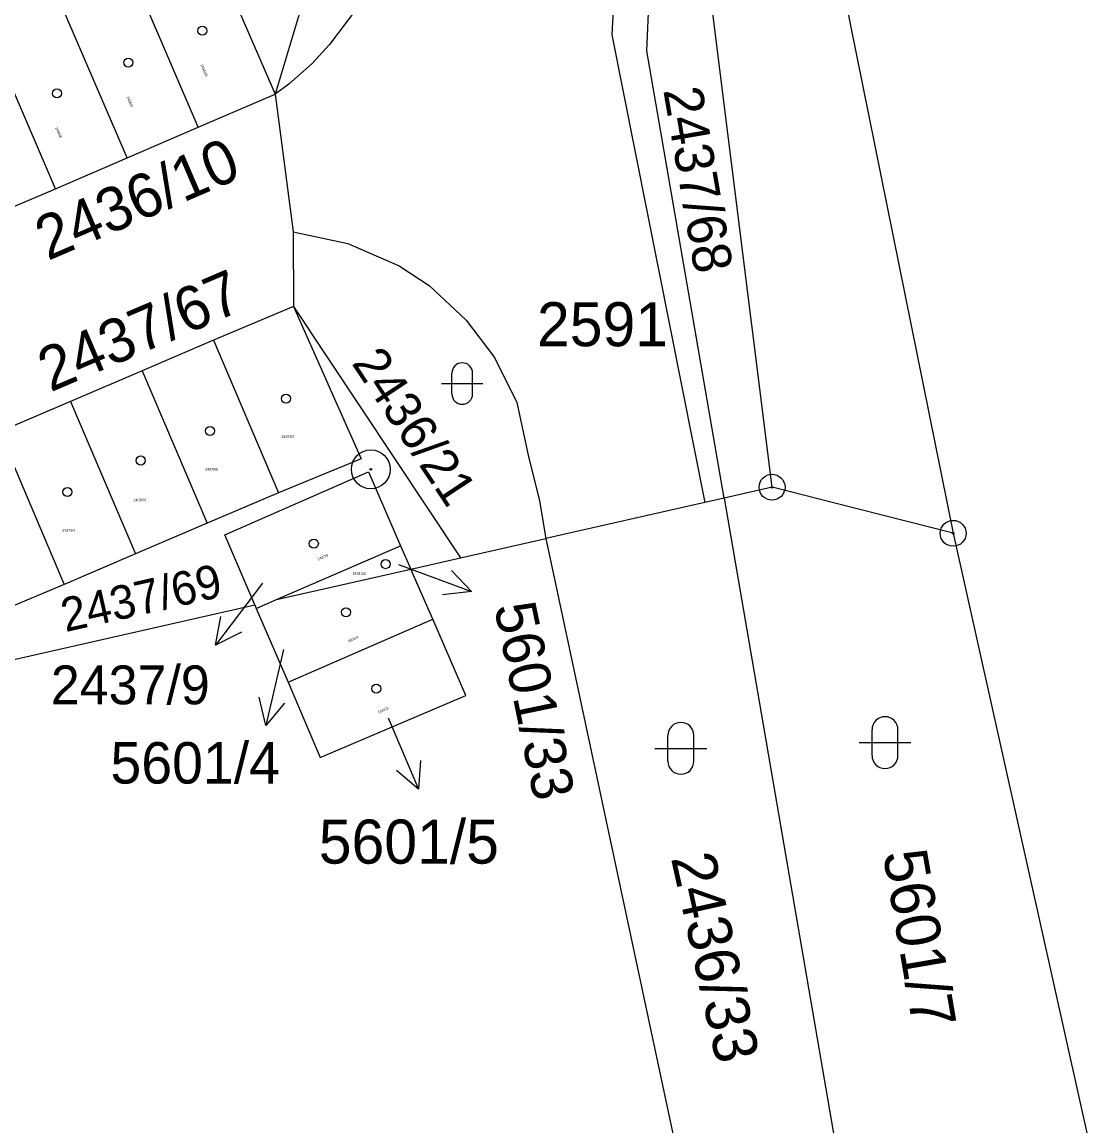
# Model space of a CAD drawing. Extents: x -822293 to -820259, y -1071573 to -1068794.
# Drawn here: x -820438.46 to -820396.93, y -1069573.31 to -1069530.71 of the extents above; entities that cross this region are included whole.
import ezdxf

# ---------------------------------------------------------------- set-up
doc = ezdxf.new("R2010")
doc.units = 0
for name, color, linetype in [('Vrstva 1', 7, 'Continuous'), ('Vrstva 13', 7, 'Continuous'), ('Vrstva 16', 7, 'Continuous'), ('Vrstva 17', 7, 'Continuous'), ('Vrstva 18', 7, 'Continuous'), ('Vrstva 19', 7, 'Continuous'), ('Vrstva 24', 7, 'Continuous'), ('Vrstva 25', 7, 'Continuous')]:
    doc.layers.add(name, color=color, linetype=linetype)

msp = doc.modelspace()

# ---------------------------------------------------------------- linework, layer by layer
at = {"layer": 'Vrstva 1'}
for p, q in [((-820415.32, -1069524.37), (-820415.7, -1069531.2)), ((-820414.34, -1069531.82), (-820414.04, -1069524.76)), ((-820409.51, -1069548.66), (-820412.43, -1069525.25)), ((-820426.4, -1069525.8), (-820428.69, -1069533.49)), ((-820431.35, -1069527.34), (-820428.69, -1069533.49)), ((-820431.66, -1069534.76), (-820434.31, -1069528.6)), ((-820434.41, -1069535.95), (-820437.06, -1069529.79)), ((-820425.59, -1069530.25), (-820426.6, -1069531.57)), ((-820437.17, -1069537.14), (-820439.82, -1069530.98)), ((-820415.7, -1069531.2), (-820412.1, -1069549.25)), ((-820426.6, -1069531.57), (-820427.26, -1069532.3)), ((-820411.36, -1069549.08), (-820414.34, -1069531.82)), ((-820427.26, -1069532.3), (-820428.17, -1069533.1)), ((-820428.17, -1069533.1), (-820428.69, -1069533.49)), ((-820431.66, -1069534.76), (-820428.69, -1069533.49)), ((-820428.69, -1069533.49), (-820428, -1069538.8)), ((-820434.41, -1069535.95), (-820431.66, -1069534.76)), ((-820437.17, -1069537.14), (-820434.41, -1069535.95)), ((-820439.93, -1069538.32), (-820437.17, -1069537.14)), ((-820428, -1069538.8), (-820427.99, -1069541.68)), ((-820428, -1069538.8), (-820425.88, -1069539.26)), ((-820425.88, -1069539.26), (-820423.91, -1069540.12)), ((-820423.91, -1069540.12), (-820422.75, -1069540.88)), ((-820422.75, -1069540.88), (-820421.32, -1069542.21)), ((-820427.99, -1069541.68), (-820431.07, -1069542.99)), ((-820427.99, -1069541.68), (-820425.37, -1069547.57)), ((-820427.99, -1069541.68), (-820421.54, -1069551.39)), ((-820421.32, -1069542.21), (-820420.23, -1069543.65)), ((-820431.07, -1069542.99), (-820433.83, -1069544.17)), ((-820431.07, -1069542.99), (-820428.56, -1069548.88)), ((-820420.23, -1069543.65), (-820419.36, -1069545.39)), ((-820433.83, -1069544.17), (-820436.59, -1069545.35)), ((-820433.83, -1069544.17), (-820431.32, -1069550.05)), ((-820436.59, -1069545.35), (-820439.35, -1069546.52)), ((-820436.59, -1069545.35), (-820434.08, -1069551.23)), ((-820419.36, -1069545.39), (-820418.93, -1069547.42)), ((-820439.35, -1069546.52), (-820436.84, -1069552.41)), ((-820418.93, -1069547.42), (-820418.49, -1069549.19)), ((-820425.37, -1069547.57), (-820428.56, -1069548.88)), ((-820430.64, -1069550.5), (-820425.09, -1069548.07)), ((-820425.09, -1069548.07), (-820423.85, -1069550.92)), ((-820409.51, -1069548.66), (-820411.36, -1069549.08)), ((-820407.04, -1069549.29), (-820409.51, -1069548.66)), ((-820428.56, -1069548.88), (-820431.32, -1069550.05)), ((-820411.36, -1069549.08), (-820412.1, -1069549.25)), ((-820411.36, -1069549.08), (-820406.55, -1069577.01)), ((-820418.49, -1069549.19), (-820418.24, -1069550.64)), ((-820412.1, -1069549.25), (-820418.24, -1069550.64)), ((-820402.52, -1069550.44), (-820407.04, -1069549.29)), ((-820431.32, -1069550.05), (-820434.08, -1069551.23)), ((-820429.48, -1069553.2), (-820430.64, -1069550.5)), ((-820421.54, -1069551.39), (-820418.24, -1069550.64)), ((-820418.24, -1069550.64), (-820409.12, -1069593.39)), ((-820434.08, -1069551.23), (-820436.84, -1069552.41)), ((-820428.64, -1069553), (-820423.85, -1069550.92)), ((-820423.85, -1069550.92), (-820423.45, -1069551.82)), ((-820423.45, -1069551.82), (-820421.54, -1069551.39)), ((-820428.64, -1069553), (-820423.45, -1069551.82)), ((-820422.61, -1069553.76), (-820423.45, -1069551.82)), ((-820436.84, -1069552.41), (-820439.6, -1069553.58)), ((-820429.42, -1069553.34), (-820428.64, -1069553)), ((-820439.81, -1069555.54), (-820429.48, -1069553.2)), ((-820429.48, -1069553.2), (-820429.42, -1069553.34)), ((-820429.42, -1069553.34), (-820428.19, -1069556.19)), ((-820428.19, -1069556.19), (-820422.61, -1069553.76)), ((-820421.33, -1069556.7), (-820422.61, -1069553.76)), ((-820428.19, -1069556.19), (-820426.95, -1069559.1)), ((-820426.95, -1069559.1), (-820421.33, -1069556.7))]:
    msp.add_line(p, q, dxfattribs=at)
at = {"layer": 'Vrstva 13'}
for p, q in [((-820407.67, -1069524.92), (-820402.52, -1069550.44)), ((-820402.52, -1069550.44), (-820396.93, -1069575.49))]:
    msp.add_line(p, q, dxfattribs=at)
at = {"layer": 'Vrstva 16'}
for p, q in [((-820423.93, -1069551.65), (-820421.116, -1069552.691)), ((-820429.18, -1069552.36), (-820430.99, -1069554.753)), ((-820428.37, -1069554.93), (-820429.047, -1069557.853)), ((-820424.33, -1069557.56), (-820423.152, -1069560.319))]:
    msp.add_line(p, q, dxfattribs=at)
for points in [[(-820421.881, -1069551.875), (-820421.116, -1069552.691), (-820422.228, -1069552.813)], [(-820429.988, -1069554.257), (-820430.99, -1069554.753), (-820430.785, -1069553.653)], [(-820428.334, -1069556.991), (-820429.047, -1069557.853), (-820429.308, -1069556.766)], [(-820423.085, -1069559.203), (-820423.152, -1069560.319), (-820424.005, -1069559.596)]]:
    msp.add_lwpolyline(points, dxfattribs=at)
at = {"layer": 'Vrstva 24'}
for centre, radius in [((-820425, -1069547.97), 0.75), ((-820425, -1069547.97), 0.0327), ((-820409.51, -1069548.66), 0.5), ((-820409.51, -1069548.66), 0.0327), ((-820402.52, -1069550.44), 0.5), ((-820402.52, -1069550.44), 0.0327)]:
    msp.add_circle(centre, radius, dxfattribs=at)
at = {"layer": 'Vrstva 25'}
for p, q in [((-820421.87, -1069545.06), (-820421.87, -1069544.26)), ((-820421.07, -1069545.06), (-820421.07, -1069544.26)), ((-820422.27, -1069544.66), (-820420.67, -1069544.66)), ((-820405.65, -1069559.02), (-820405.65, -1069558.02)), ((-820404.65, -1069559.02), (-820404.65, -1069558.02)), ((-820413.53, -1069559.24), (-820413.53, -1069558.24)), ((-820412.53, -1069559.24), (-820412.53, -1069558.24)), ((-820406.15, -1069558.52), (-820404.15, -1069558.52)), ((-820414.03, -1069558.74), (-820412.03, -1069558.74))]:
    msp.add_line(p, q, dxfattribs=at)
for centre in [(-820431.5, -1069531.04), (-820434.36, -1069532.27), (-820437.11, -1069533.46), (-820428.27, -1069545.24), (-820431.21, -1069546.49), (-820433.88, -1069547.63), (-820436.71, -1069548.85), (-820427.2, -1069550.84), (-820424.43, -1069551.63), (-820425.96, -1069553.49), (-820424.79, -1069556.44)]:
    msp.add_circle(centre, 0.175, dxfattribs=at)
for centre, radius, start, end in [((-820421.47, -1069544.26), 0.4, 0, 180), ((-820421.47, -1069545.06), 0.4, 180, 0), ((-820405.15, -1069558.02), 0.5, 0, 180), ((-820413.03, -1069558.24), 0.5, 0, 180), ((-820413.03, -1069559.24), 0.5, 180, 0), ((-820405.15, -1069559.02), 0.5, 180, 0)]:
    msp.add_arc(centre, radius, start, end, dxfattribs=at)

# ---------------------------------------------------------------- texts
at = {"layer": 'Vrstva 16'}
for s, height, rotation, p in [('2436/10', 1.7, 23.3194, (-820437.471, -1069539.934)), ('2437/67', 1.7, 23.1475, (-820437.371, -1069545.006)), ('5601/33', 1.6, 281.7233, (-820420.246, -1069553.267))]:
    msp.add_text(s, height=height, rotation=rotation, dxfattribs=at).set_placement(p)
for s, height, p in [('2437/9', 1.5, (-820437.351, -1069557.04)), ('5601/4', 1.6, (-820435.05, -1069560.1)), ('5601/5', 1.7, (-820427.007, -1069563.19))]:
    msp.add_text(s, height=height, dxfattribs=at).set_placement(p)
at = {"layer": 'Vrstva 17'}
msp.add_text('2591', height=1.7, dxfattribs=at).set_placement((-820418.584, -1069543.22))
at = {"layer": 'Vrstva 18'}
for s, height, rotation, p in [('2437/68', 1.5, 279.7753, (-820413.712, -1069533.332)), ('2436/21', 1.4, 303.6103, (-820425.764, -1069543.872)), ('2437/69', 1.3, 12.7769, (-820436.791, -1069554.257)), ('2436/33', 1.7, 282.5255, (-820413.417, -1069562.968)), ('5601/7', 1.7, 279.7753, (-820405.237, -1069562.79))]:
    msp.add_text(s, height=height, rotation=rotation, dxfattribs=at).set_placement(p)
at = {"layer": 'Vrstva 19'}
for s, rotation, p in [('2436/10', 293.2971, (-820431.578, -1069532.36)), ('2436/9', 293.2971, (-820434.432, -1069533.604)), ('2436/8', 293.2971, (-820437.182, -1069534.793)), ('2437/9', 23.2621, (-820427.025, -1069551.491)), ('5601/4', 23.2621, (-820425.86, -1069554.654)), ('5601/5', 23.2621, (-820424.692, -1069557.395))]:
    msp.add_text(s, height=0.1, rotation=rotation, dxfattribs=at).set_placement(p)
for s, p in [('2437/67', (-820428.446, -1069546.76)), ('2437/66', (-820431.398, -1069548.02)), ('2437/65', (-820434.16, -1069549.2)), ('2437/64', (-820436.918, -1069550.38)), ('5601/33', (-820425.698, -1069552.04))]:
    msp.add_text(s, height=0.1, dxfattribs=at).set_placement(p)

doc.saveas('drawing.dxf')
